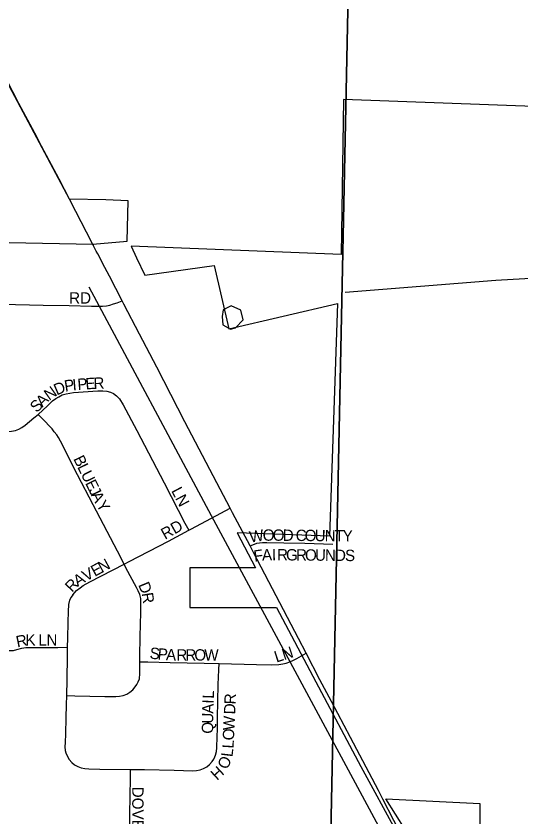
# Model space of a CAD drawing. Extents: x 1443599 to 1910620, y 1028088 to 1361369.
# Drawn here: x 1645967 to 1648191, y 1235837 to 1239361 of the extents above; entities that cross this region are included whole.
import ezdxf

# ---------------------------------------------------------------- set-up
doc = ezdxf.new("R2010")
doc.units = 0
for name, color, linetype in [('GM_X_City_Street', 7, 'Continuous'), ('GM_X_City_Street_Text', 7, 'Continuous'), ('GM_X_Corporation', 7, 'Continuous'), ('GM_X_Minor_Lake', 7, 'Continuous'), ('GM_X_Minor_River', 7, 'Continuous'), ('GM_X_Section', 7, 'Continuous'), ('GM_X_State_Route', 7, 'Continuous')]:
    doc.layers.add(name, color=color, linetype=linetype)

msp = doc.modelspace()

# ---------------------------------------------------------------- linework, layer by layer
at = {"layer": 'GM_X_City_Street'}
for points in [[(1645197.5, 1238110.1), (1645268.8, 1238109.4), (1645352.7, 1238107.7), (1645545.7, 1238102.2), (1645660.4, 1238099.5), (1646086.3, 1238088.7), (1646201, 1238086.6), (1646299.4, 1238084), (1646332.1, 1238084), (1646348.4, 1238084.6), (1646364.7, 1238086.2), (1646380.7, 1238089.4), (1646396.4, 1238094.1), (1646411.9, 1238099.5), (1646434.5, 1238107.4)], [(1646064, 1237608.3), (1646105.3, 1237646.3), (1646127.7, 1237667.6), (1646141.7, 1237677.6), (1646155.6, 1237686), (1646170.7, 1237693.9), (1646187.2, 1237698.7), (1646203.3, 1237701.8), (1646219.5, 1237703.7), (1646327.8, 1237711.3), (1646349.6, 1237711.8), (1646366.9, 1237710.2), (1646382.6, 1237706.3), (1646396, 1237700.1), (1646410, 1237690), (1646422.3, 1237676.1), (1646439.1, 1237650.4), (1646499.5, 1237537.5), (1646619.2, 1237307.2), (1646681.3, 1237187.1), (1646709.9, 1237130.1), (1646728.3, 1237099.3)], [(1645866.4, 1237530.9), (1645927.6, 1237533.3), (1645947.2, 1237533.9), (1645964, 1237537.3), (1645979.1, 1237543.4), (1645993, 1237550.7), (1646007, 1237560.7), (1646046.1, 1237593.2), (1646064, 1237608.3)], [(1646442.7, 1236949.6), (1646413.3, 1237006.5), (1646306.4, 1237210.3), (1646238.1, 1237341.4), (1646162.5, 1237490.1), (1646153.5, 1237506.4), (1646146.8, 1237517.5), (1646135.6, 1237531.5), (1646126.1, 1237543.8), (1646082, 1237590.4), (1646064, 1237608.3)], [(1646728.3, 1237099.3), (1646739.2, 1237105.1), (1646869, 1237173.4), (1646910.3, 1237195.1)], [(1646442.7, 1236949.6), (1646464.9, 1236961.1), (1646638.1, 1237049.6), (1646728.3, 1237099.3)], [(1646997.6, 1237030), (1647024.5, 1237039.8), (1647027.3, 1237040.8), (1647039.4, 1237043.5), (1647052.1, 1237044.6), (1647071.5, 1237045), (1647146.8, 1237043.3), (1647238.8, 1237041.3), (1647321, 1237038.5), (1647361.5, 1237037.4)], [(1646217.3, 1236814.7), (1646233.5, 1236833.1), (1646249.2, 1236845.4), (1646262.8, 1236855), (1646291.3, 1236870.9), (1646442.7, 1236949.6)], [(1646512.5, 1236519.6), (1646512.8, 1236542.8), (1646513.9, 1236630), (1646516.7, 1236736.8), (1646517.2, 1236767.5), (1646517.2, 1236784.3), (1646516.1, 1236797.2), (1646511.6, 1236815), (1646504.3, 1236831.6), (1646497.2, 1236846.5), (1646450.9, 1236933.5), (1646442.7, 1236949.6)], [(1646217.3, 1236814.7), (1646209.8, 1236804.2), (1646203, 1236790.8), (1646197.9, 1236771.7), (1646196.4, 1236741), (1646195.3, 1236693.5), (1646193.6, 1236623.1), (1646192.5, 1236583.4)], [(1645524, 1236572.4), (1645565.1, 1236572), (1645703.2, 1236569.2), (1645795.3, 1236568.4), (1645894.1, 1236568.2), (1645934.1, 1236568.8), (1645955.9, 1236569.3), (1645971, 1236573.2), (1645992.8, 1236580), (1646009.5, 1236582.8), (1646035.8, 1236582.7), (1646107.1, 1236582.4), (1646151.5, 1236582.9), (1646192.5, 1236583.4)], [(1646192.5, 1236583.4), (1646192.5, 1236543.7), (1646190.9, 1236439.7), (1646189.8, 1236371.5)], [(1646861, 1236512), (1647026.1, 1236507.9), (1647090.6, 1236505.9), (1647123.6, 1236507), (1647142.6, 1236509.8), (1647157.1, 1236513.8), (1647172.2, 1236518.8), (1647188.5, 1236526.8), (1647203.1, 1236534.6), (1647244.2, 1236556.7)], [(1646189.8, 1236371.5), (1646226.2, 1236370.2), (1646357.6, 1236367.3), (1646390.4, 1236366.2), (1646406.9, 1236366.2), (1646423.2, 1236367.6), (1646439.2, 1236371.3), (1646454.6, 1236377.2), (1646468.6, 1236385.7), (1646480.9, 1236396.5), (1646491.4, 1236409.2), (1646498.3, 1236419.8), (1646505, 1236431.5), (1646510.1, 1236445), (1646511.7, 1236467.9), (1646512.5, 1236519.6)], [(1646471.2, 1236045.6), (1646532.4, 1236044.9), (1646663.3, 1236042), (1646745.1, 1236040.3), (1646761.5, 1236040.9), (1646777.6, 1236043.8), (1646792.9, 1236049.4), (1646807, 1236057.6), (1646819.7, 1236067.9), (1646830.6, 1236080.1), (1646837.5, 1236091.3), (1646839.2, 1236094.1), (1646845.6, 1236109.1), (1646849.8, 1236124.9), (1646851.4, 1236141.2), (1646852.8, 1236190.2), (1646853.9, 1236223), (1646853.7, 1236272.1), (1646857, 1236419.3), (1646859.9, 1236484.7), (1646861, 1236512)], [(1646512.5, 1236519.6), (1646547.1, 1236518.6), (1646646.1, 1236515.8), (1646794.8, 1236513.6), (1646861, 1236512)], [(1646189.8, 1236371.5), (1646188.2, 1236330.1), (1646186.5, 1236273.1), (1646184.9, 1236202.7), (1646182.7, 1236164.7), (1646182.1, 1236144.5), (1646183.8, 1236129.5), (1646186.4, 1236118.2), (1646193.2, 1236103.3), (1646201.6, 1236089.3), (1646212.3, 1236077), (1646225, 1236066.6), (1646239.1, 1236058.4), (1646254.5, 1236052.9), (1646270.6, 1236050.1), (1646286.9, 1236048.6), (1646336, 1236047), (1646471.2, 1236045.6)], [(1646466.6, 1235701.7), (1646466.9, 1235728.3), (1646468.6, 1235849.6), (1646470.7, 1236007.3), (1646471.2, 1236045.6)]]:
    msp.add_lwpolyline(points, dxfattribs=at)
at = {"layer": 'GM_X_Corporation'}
for points in [[(1642085.4, 1238455.5), (1644168.5, 1238399.6), (1646304.7, 1238357), (1646456, 1238370.7), (1646461.3, 1238547.4), (1646362.7, 1238551.9), (1646202.5, 1238555.6), (1644866.1, 1241059.9)], [(1648726.4, 1238945.9), (1647409.2, 1238993.9), (1647398.8, 1238311.7), (1646473.8, 1238348.9), (1646498.1, 1238297.3), (1646534.5, 1238220.9), (1646838.8, 1238263.3), (1646904.6, 1237984.1), (1647382.9, 1238095.5), (1647347.8, 1237071.7), (1646940.5, 1237087.4), (1647021.7, 1236933.4), (1646732.9, 1236933.3), (1646733, 1236758.2), (1647114.4, 1236758.3), (1647287.8, 1236430.6), (1647485.6, 1236058.3), (1647645, 1235765.3), (1647484.5, 1235655.1), (1647765.5, 1235647), (1647595.3, 1235916.1), (1648008.9, 1235896.6), (1648010, 1235639.9), (1648643, 1235621.6)]]:
    msp.add_lwpolyline(points, dxfattribs=at)
at = {"layer": 'GM_X_Minor_Lake'}
msp.add_line((1646879.4, 1238068.1), (1646874.9, 1238038.1), dxfattribs=at)
msp.add_lwpolyline([(1646874.9, 1238038.1), (1646878.2, 1238001.9), (1646911.9, 1237983.2), (1646934, 1237988.8), (1646966.8, 1238024.4), (1646957.5, 1238066.7), (1646913.8, 1238085.6), (1646879.4, 1238068.1)], dxfattribs=at)
at = {"layer": 'GM_X_Minor_River'}
for points in [[(1647415.8, 1238146.4), (1648079.8, 1238198.1), (1648565.1, 1238227.1), (1648787.8, 1238247), (1649058.3, 1238252), (1649252.4, 1238240.3), (1649450.6, 1238232.6), (1649650.9, 1238232.8), (1649837.2, 1238233.4), (1649939.4, 1238235.5), (1650115.6, 1238232.2), (1650349.8, 1238221.7), (1650577.8, 1238205.4), (1651040, 1238180.7), (1651468.3, 1238158.6), (1651752.6, 1238149.3), (1652086.8, 1238135), (1652368.7, 1238107.6), (1652488.8, 1238103.4)], [(1647575, 1235775.2), (1646828.2, 1237162), (1646288.4, 1238167.6)]]:
    msp.add_lwpolyline(points, dxfattribs=at)
at = {"layer": 'GM_X_Section'}
for points in [[(1642126.5, 1241101.1), (1647460.7, 1240949), (1647351.7, 1235696.1), (1642066.7, 1235791.6)], [(1647460.7, 1240949), (1652633, 1240795), (1652630.6, 1240616.9), (1652601.3, 1235495), (1647351.7, 1235696.1)]]:
    msp.add_lwpolyline(points, close=True, dxfattribs=at)
at = {"layer": 'GM_X_State_Route'}
for points in [[(1645979.8, 1238976.7), (1645953.1, 1239027), (1645893.7, 1239139.5), (1645861.1, 1239201.3)], [(1646230.8, 1238500.7), (1646203.9, 1238552.9), (1646202.5, 1238555.6), (1646156.6, 1238643), (1646079.8, 1238788.4), (1646049.3, 1238846), (1645979.8, 1238976.7)], [(1646277.6, 1238409.7), (1646230.8, 1238500.7)], [(1646326.6, 1238315), (1646320.5, 1238326.7), (1646307.1, 1238352.3), (1646304.7, 1238357), (1646307.1, 1238352.3), (1646277.6, 1238409.7)], [(1647013.4, 1237000.2), (1646997.9, 1237029.4), (1646997.6, 1237030), (1646920.7, 1237175.4), (1646910.3, 1237195.1), (1646851.8, 1237306.2), (1646710.6, 1237575.1), (1646586.7, 1237816), (1646511.2, 1237961.8), (1646442.2, 1238092.5), (1646434.5, 1238107.4), (1646377.9, 1238216.8), (1646358.1, 1238254.7), (1646326.6, 1238315)], [(1647355.8, 1236344.6), (1647305.3, 1236439.7), (1647244.2, 1236556.7), (1647210.2, 1236621.7), (1647096.8, 1236840.6), (1647013.4, 1237000.2)], [(1647706.6, 1235675.1), (1647648.7, 1235787.9), (1647631.1, 1235821.7), (1647582.3, 1235915.2), (1647562.6, 1235952.9), (1647440.3, 1236185.7), (1647355.8, 1236344.6)]]:
    msp.add_lwpolyline(points, dxfattribs=at)

# ---------------------------------------------------------------- texts
at = {"layer": 'GM_X_City_Street_Text'}
for s, rotation, p in [('RD', 0, (1646200.9, 1238095.5)), ('P', 9.2467, (1646183.6, 1237707.6)), ('I', 4.9016, (1646217.3, 1237713.2)), ('P', 4.1557, (1646239.1, 1237715)), ('E', 3.8831, (1646274.1, 1237717.6)), ('R', 2.2353, (1646308.9, 1237719.9)), ('N', 35.4361, (1646112.8, 1237667)), ('D', 23.299, (1646146.3, 1237691.1)), ('A', 44.2427, (1646082.9, 1237637.6)), ('S', 44.2464, (1646057.7, 1237613)), ('B', 296.0981, (1646218.1, 1237412.6)), ('L', 296.0884, (1646235.5, 1237377.1)), ('U', 296.0864, (1646251, 1237345.5)), ('E', 296.095, (1646270.4, 1237305.9)), ('J', 296.1136, (1646285.9, 1237274.3)), ('LN', 297.8914, (1646649.2, 1237272.1)), ('A', 297.1141, (1646296, 1237253.7)), ('Y', 301.6754, (1646318.2, 1237210.8)), ('RD', 29.3565, (1646623.1, 1237055.9)), ('W', 8.7436, (1646998.7, 1237043.5)), ('O', 0.1093, (1647053.3, 1237052.1)), ('O', 359.4098, (1647097.1, 1237052.2)), ('D', 359.3961, (1647141.1, 1237051.7)), ('C', 359.4122, (1647198.3, 1237051.1)), ('O', 359.4098, (1647237.9, 1237050.7)), ('U', 359.3961, (1647281.9, 1237050.3)), ('N', 359.4098, (1647325.9, 1237049.8)), ('T', 359.3989, (1647369.9, 1237049.3)), ('Y', 359.3961, (1647405.1, 1237049)), ('A', 1.8145, (1647050.7, 1236964.4)), ('I', 0.1311, (1647094.3, 1236965.8)), ('R', 359.5142, (1647116.1, 1236965.8)), ('G', 359.4317, (1647155.7, 1236965.5)), ('R', 359.3928, (1647199.7, 1236965)), ('O', 359.4186, (1647239.3, 1236964.6)), ('F', 8.0876, (1647017.3, 1236959.5)), ('U', 359.4098, (1647283.3, 1236964.2)), ('N', 359.4071, (1647327.3, 1236963.7)), ('D', 359.4098, (1647371.3, 1236963.3)), ('S', 359.4177, (1647415.3, 1236962.8)), ('E', 28.6061, (1646313.7, 1236892.8)), ('N', 28.6167, (1646344.6, 1236909.6)), ('V', 28.7256, (1646275.2, 1236871.6)), ('R', 46.1853, (1646213.6, 1236822.3)), ('A', 31.8409, (1646238.4, 1236848.8)), ('D', 292.398, (1646504.1, 1236858.3)), ('R', 278.9752, (1646520, 1236820.5)), ('R', 11.7456, (1645972.5, 1236582.4)), ('K', 0.7214, (1646008.7, 1236590.2)), ('L', 0, (1646065.7, 1236590.7)), ('N', 0, (1646100.9, 1236590.7)), ('S', 354.6374, (1646553.8, 1236533.5)), ('P', 354.669, (1646588.8, 1236530.2)), ('A', 357.4933, (1646626.6, 1236526.7)), ('R', 359.9466, (1646672.9, 1236524.7)), ('R', 359.9941, (1646712.5, 1236524.7)), ('O', 359.9929, (1646752.1, 1236524.7)), ('W', 359.9988, (1646796.1, 1236524.7)), ('L', 17.8217, (1647113.6, 1236515.6)), ('N', 17.8129, (1647147.1, 1236526.3)), ('L', 87.9507, (1646838.1, 1236356.4)), ('I', 87.9889, (1646837.3, 1236334.4)), ('R', 87.4741, (1646933.6, 1236331.2)), ('A', 88.1418, (1646835.9, 1236290.5)), ('D', 87.4639, (1646931.7, 1236287.2)), ('U', 89.0819, (1646835.2, 1236246.7)), ('W', 87.4706, (1646928.6, 1236216.9)), ('Q', 89.9126, (1646835.2, 1236202.9)), ('O', 87.3132, (1646926.5, 1236172.8)), ('L', 86.3933, (1646924.3, 1236136.8)), ('L', 83.255, (1646919.9, 1236098.8)), ('O', 65.4156, (1646897, 1236042.5)), ('H', 42.8663, (1646852.2, 1235995.3)), ('DOVE DR', 270, (1646478.6, 1235969.7))]:
    msp.add_text(s, height=50, rotation=rotation, dxfattribs=at).set_placement(p)

doc.saveas('drawing.dxf')
